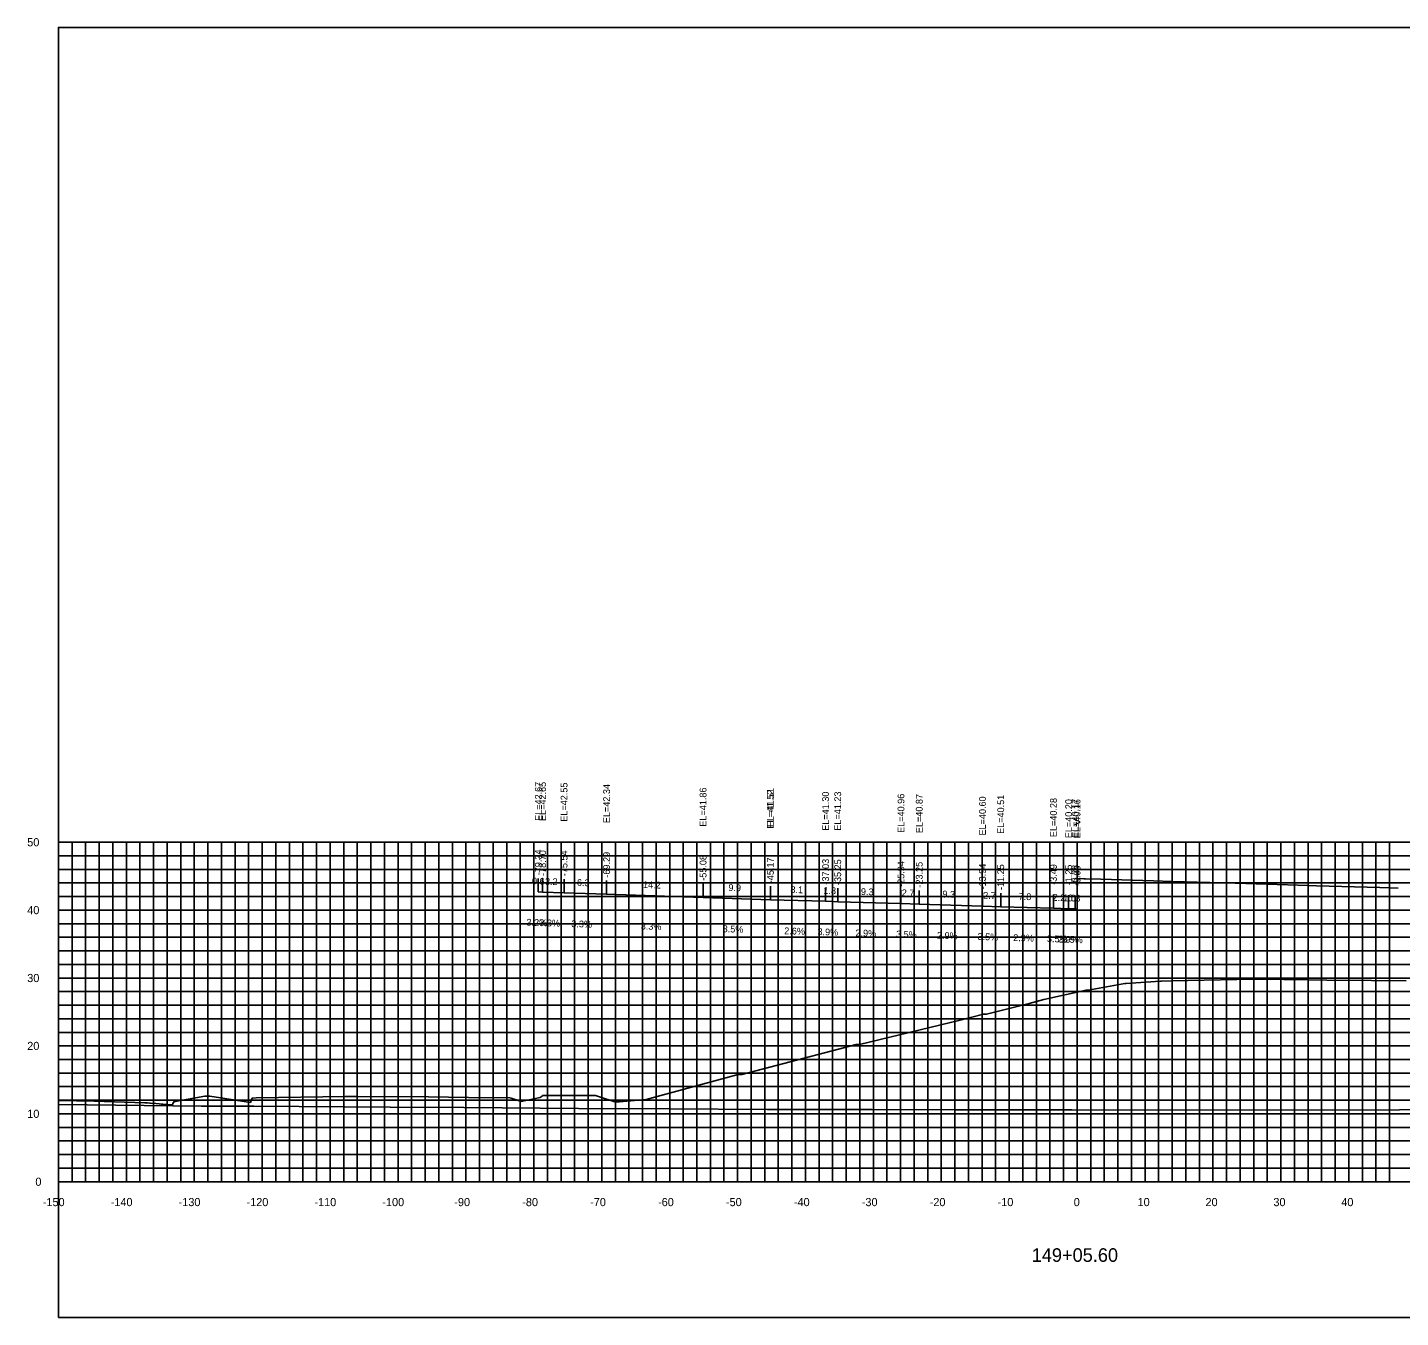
# Model space of a CAD drawing. Extents: x 1800880 to 1818864, y 245271 to 250560.
# Drawn here: x 1817792.7 to 1817994.9, y 249712.6 to 249902.6 of the extents above; entities that cross this region are included whole.
import ezdxf

# ---------------------------------------------------------------- set-up
doc = ezdxf.new("R2010")
doc.units = 0
for name, color, linetype in [('33', 7, 'Continuous'), ('ANNO-TXT', 7, 'Continuous'), ('AXIS', 7, 'Continuous'), ('CL-CNST', 7, 'Continuous'), ('DESIGN - DRAINAGE - Bridges', 7, 'Continuous'), ('Level 32', 7, 'Continuous'), ('Level 37', 7, 'Continuous'), ('Level 46', 7, 'Continuous'), ('Level 62', 7, 'Continuous'), ('SHT-BDR', 7, 'Continuous')]:
    doc.layers.add(name, color=color, linetype=linetype)

msp = doc.modelspace()

# ---------------------------------------------------------------- linework, layer by layer
at = {"layer": 'AXIS'}
msp.add_lwpolyline([(1817947.27, 249777.22), (1817948.24, 249777.19), (1817948.52, 249777.19), (1817950.76, 249777.11), (1817958.52, 249776.88), (1817961.21, 249776.79), (1817970.52, 249776.52), (1817979.83, 249776.25), (1817982.52, 249776.15), (1817991.83, 249775.88), (1817994.52, 249775.79)], dxfattribs=at)
at = {"layer": 'CL-CNST'}
msp.add_lwpolyline([(1817797.27, 249744.51), (1817802.51, 249744.44), (1817810.01, 249744.17), (1817810.36, 249744.16), (1817810.74, 249744.14), (1817810.77, 249744.14), (1817810.84, 249744.14), (1817811.61, 249744.06), (1817812.08, 249744.02), (1817812.41, 249743.99), (1817812.64, 249743.97), (1817812.82, 249743.95), (1817812.96, 249743.94), (1817813.07, 249743.93), (1817813.16, 249743.92), (1817813.24, 249743.91), (1817813.3, 249743.91), (1817813.36, 249743.9), (1817813.41, 249743.9), (1817813.44, 249743.89), (1817813.45, 249743.89), (1817813.48, 249743.89), (1817814.02, 249743.86), (1817814.08, 249743.8), (1817814.12, 249744.09), (1817814.29, 249744.36), (1817814.47, 249744.36), (1817818.83, 249745.14), (1817818.97, 249745.16), (1817818.97, 249745.16), (1817819, 249745.16), (1817819.47, 249745.16), (1817819.54, 249745.15), (1817825.54, 249744.25), (1817825.69, 249744.62), (1817825.8, 249744.88), (1817826.39, 249744.89), (1817839.49, 249745.11), (1817841.1, 249745.11), (1817851.74, 249745.06), (1817857.65, 249744.98), (1817863.75, 249744.91), (1817863.94, 249744.85), (1817865.38, 249744.39), (1817868.2, 249744.95), (1817868.51, 249745.16), (1817868.55, 249745.25), (1817868.81, 249745.26), (1817873.09, 249745.24), (1817875.15, 249745.25), (1817875.87, 249745.26), (1817876.35, 249745.26), (1817876.37, 249745.26), (1817876.79, 249745.12), (1817879.2, 249744.34), (1817879.2, 249744.34), (1817879.23, 249744.34), (1817879.64, 249744.34), (1817879.7, 249744.34), (1817879.87, 249744.31), (1817880.34, 249744.37), (1817880.42, 249744.37), (1817883.77, 249744.68), (1817883.83, 249744.68), (1817896.07, 249748.01), (1817897.34, 249748.36), (1817897.83, 249748.37), (1817897.88, 249748.37), (1817912.13, 249752.09), (1817914.71, 249752.75), (1817915.09, 249752.76), (1817915.22, 249752.76), (1817930.05, 249756.36), (1817933.46, 249757.25), (1817933.57, 249757.25), (1817933.93, 249757.25), (1817940.21, 249758.82), (1817942.39, 249759.41), (1817948.59, 249760.79), (1817948.88, 249760.79), (1817954.3, 249761.75), (1817954.47, 249761.75), (1817959.55, 249762.12), (1817959.69, 249762.12), (1817961.19, 249762.14), (1817970.81, 249762.34), (1817972.91, 249762.38), (1817973.52, 249762.37), (1817974.18, 249762.37), (1817981.19, 249762.29), (1817984.02, 249762.25), (1817990.63, 249762.19), (1817995.73, 249762.14)], dxfattribs=at)
at = {"layer": 'DESIGN - DRAINAGE - Bridges'}
for p, q in [((1817797.21, 249782.56), (1817797.27, 249782.56)), ((1817797.27, 249732.56), (1817797.27, 249782.56)), ((1817797.21, 249772.56), (1817797.27, 249772.56)), ((1817797.21, 249762.56), (1817797.27, 249762.56)), ((1817797.21, 249752.56), (1817797.27, 249752.56)), ((1817797.21, 249742.56), (1817797.27, 249742.56)), ((1817797.21, 249732.56), (1817797.27, 249732.56)), ((1817797.27, 249732.56), (1818097.27, 249732.56)), ((1817797.27, 249732.5), (1817797.27, 249732.56)), ((1817807.27, 249732.5), (1817807.27, 249732.56)), ((1817817.27, 249732.5), (1817817.27, 249732.56)), ((1817827.27, 249732.5), (1817827.27, 249732.56)), ((1817837.27, 249732.5), (1817837.27, 249732.56)), ((1817847.27, 249732.5), (1817847.27, 249732.56)), ((1817857.27, 249732.5), (1817857.27, 249732.56)), ((1817867.27, 249732.5), (1817867.27, 249732.56)), ((1817877.27, 249732.5), (1817877.27, 249732.56)), ((1817887.27, 249732.5), (1817887.27, 249732.56)), ((1817897.27, 249732.5), (1817897.27, 249732.56)), ((1817907.27, 249732.5), (1817907.27, 249732.56)), ((1817917.27, 249732.5), (1817917.27, 249732.56)), ((1817927.27, 249732.5), (1817927.27, 249732.56)), ((1817937.27, 249732.5), (1817937.27, 249732.56)), ((1817947.27, 249732.5), (1817947.27, 249732.56)), ((1817957.27, 249732.5), (1817957.27, 249732.56)), ((1817967.27, 249732.5), (1817967.27, 249732.56)), ((1817977.27, 249732.5), (1817977.27, 249732.56)), ((1817987.27, 249732.5), (1817987.27, 249732.56))]:
    msp.add_line(p, q, dxfattribs=at)
at = {"layer": 'Level 37'}
for p, q in [((1817867.93, 249775.23), (1817867.93, 249777.23)), ((1817868.56, 249775.21), (1817868.56, 249777.21)), ((1817871.72, 249775.1), (1817871.72, 249777.1)), ((1817877.98, 249774.9), (1817877.98, 249776.9)), ((1817892.19, 249774.42), (1817892.19, 249776.42)), ((1817902.1, 249774.08), (1817902.1, 249776.08)), ((1817902.1, 249774.07), (1817902.1, 249776.07)), ((1817910.23, 249773.86), (1817910.23, 249775.86)), ((1817912.02, 249773.79), (1817912.02, 249775.79)), ((1817921.33, 249773.52), (1817921.33, 249775.52)), ((1817924.02, 249773.43), (1817924.02, 249775.43)), ((1817933.33, 249773.15), (1817933.33, 249775.15)), ((1817936.02, 249773.06), (1817936.02, 249775.06)), ((1817943.78, 249772.84), (1817943.78, 249774.84)), ((1817946.02, 249772.76), (1817946.02, 249774.76)), ((1817946.98, 249772.73), (1817946.98, 249774.73)), ((1817947.26, 249772.72), (1817947.26, 249774.72))]:
    msp.add_line(p, q, dxfattribs=at)
msp.add_lwpolyline([(1817797.27, 249712.56), (1818097.27, 249712.56), (1818097.27, 249902.56), (1817797.27, 249902.56)], close=True, dxfattribs=at)
at = {"layer": 'Level 46'}
for p, q in [((1817797.27, 249782.56), (1818097.27, 249782.56)), ((1817797.27, 249732.56), (1817797.27, 249782.56)), ((1817799.27, 249732.56), (1817799.27, 249782.56)), ((1817801.27, 249732.56), (1817801.27, 249782.56)), ((1817803.27, 249732.56), (1817803.27, 249782.56)), ((1817805.27, 249732.56), (1817805.27, 249782.56)), ((1817807.27, 249732.56), (1817807.27, 249782.56)), ((1817809.27, 249732.56), (1817809.27, 249782.56)), ((1817811.27, 249732.56), (1817811.27, 249782.56)), ((1817813.27, 249732.56), (1817813.27, 249782.56)), ((1817815.27, 249732.56), (1817815.27, 249782.56)), ((1817817.27, 249732.56), (1817817.27, 249782.56)), ((1817819.27, 249732.56), (1817819.27, 249782.56)), ((1817821.27, 249732.56), (1817821.27, 249782.56)), ((1817823.27, 249732.56), (1817823.27, 249782.56)), ((1817825.27, 249732.56), (1817825.27, 249782.56)), ((1817827.27, 249732.56), (1817827.27, 249782.56)), ((1817829.27, 249732.56), (1817829.27, 249782.56)), ((1817831.27, 249732.56), (1817831.27, 249782.56)), ((1817833.27, 249732.56), (1817833.27, 249782.56)), ((1817835.27, 249732.56), (1817835.27, 249782.56)), ((1817837.27, 249732.56), (1817837.27, 249782.56)), ((1817839.27, 249732.56), (1817839.27, 249782.56)), ((1817841.27, 249732.56), (1817841.27, 249782.56)), ((1817843.27, 249732.56), (1817843.27, 249782.56)), ((1817845.27, 249732.56), (1817845.27, 249782.56)), ((1817847.27, 249732.56), (1817847.27, 249782.56)), ((1817849.27, 249732.56), (1817849.27, 249782.56)), ((1817851.27, 249732.56), (1817851.27, 249782.56)), ((1817853.27, 249732.56), (1817853.27, 249782.56)), ((1817855.27, 249732.56), (1817855.27, 249782.56)), ((1817857.27, 249732.56), (1817857.27, 249782.56)), ((1817859.27, 249732.56), (1817859.27, 249782.56)), ((1817861.27, 249732.56), (1817861.27, 249782.56)), ((1817863.27, 249732.56), (1817863.27, 249782.56)), ((1817865.27, 249732.56), (1817865.27, 249782.56)), ((1817867.27, 249732.56), (1817867.27, 249782.56)), ((1817869.27, 249732.56), (1817869.27, 249782.56)), ((1817871.27, 249732.56), (1817871.27, 249782.56)), ((1817873.27, 249732.56), (1817873.27, 249782.56)), ((1817875.27, 249732.56), (1817875.27, 249782.56)), ((1817877.27, 249732.56), (1817877.27, 249782.56)), ((1817879.27, 249732.56), (1817879.27, 249782.56)), ((1817881.27, 249732.56), (1817881.27, 249782.56)), ((1817883.27, 249732.56), (1817883.27, 249782.56)), ((1817885.27, 249732.56), (1817885.27, 249782.56)), ((1817887.27, 249732.56), (1817887.27, 249782.56)), ((1817889.27, 249732.56), (1817889.27, 249782.56)), ((1817891.27, 249732.56), (1817891.27, 249782.56)), ((1817893.27, 249732.56), (1817893.27, 249782.56)), ((1817895.27, 249732.56), (1817895.27, 249782.56)), ((1817897.27, 249732.56), (1817897.27, 249782.56)), ((1817899.27, 249732.56), (1817899.27, 249782.56)), ((1817901.27, 249732.56), (1817901.27, 249782.56)), ((1817903.27, 249732.56), (1817903.27, 249782.56)), ((1817905.27, 249732.56), (1817905.27, 249782.56)), ((1817907.27, 249732.56), (1817907.27, 249782.56)), ((1817909.27, 249732.56), (1817909.27, 249782.56)), ((1817911.27, 249732.56), (1817911.27, 249782.56)), ((1817913.27, 249732.56), (1817913.27, 249782.56)), ((1817915.27, 249732.56), (1817915.27, 249782.56)), ((1817917.27, 249732.56), (1817917.27, 249782.56)), ((1817919.27, 249732.56), (1817919.27, 249782.56)), ((1817921.27, 249732.56), (1817921.27, 249782.56)), ((1817923.27, 249732.56), (1817923.27, 249782.56)), ((1817925.27, 249732.56), (1817925.27, 249782.56)), ((1817927.27, 249732.56), (1817927.27, 249782.56)), ((1817929.27, 249732.56), (1817929.27, 249782.56)), ((1817931.27, 249732.56), (1817931.27, 249782.56)), ((1817933.27, 249732.56), (1817933.27, 249782.56)), ((1817935.27, 249732.56), (1817935.27, 249782.56)), ((1817937.27, 249732.56), (1817937.27, 249782.56)), ((1817939.27, 249732.56), (1817939.27, 249782.56)), ((1817941.27, 249732.56), (1817941.27, 249782.56)), ((1817943.27, 249732.56), (1817943.27, 249782.56)), ((1817945.27, 249732.56), (1817945.27, 249782.56)), ((1817947.27, 249732.56), (1817947.27, 249782.56)), ((1817949.27, 249732.56), (1817949.27, 249782.56)), ((1817951.27, 249732.56), (1817951.27, 249782.56)), ((1817953.27, 249732.56), (1817953.27, 249782.56)), ((1817955.27, 249732.56), (1817955.27, 249782.56)), ((1817957.27, 249732.56), (1817957.27, 249782.56)), ((1817959.27, 249732.56), (1817959.27, 249782.56)), ((1817961.27, 249732.56), (1817961.27, 249782.56)), ((1817963.27, 249732.56), (1817963.27, 249782.56)), ((1817965.27, 249732.56), (1817965.27, 249782.56)), ((1817967.27, 249732.56), (1817967.27, 249782.56)), ((1817969.27, 249732.56), (1817969.27, 249782.56)), ((1817971.27, 249732.56), (1817971.27, 249782.56)), ((1817973.27, 249732.56), (1817973.27, 249782.56)), ((1817975.27, 249732.56), (1817975.27, 249782.56)), ((1817977.27, 249732.56), (1817977.27, 249782.56)), ((1817979.27, 249732.56), (1817979.27, 249782.56)), ((1817981.27, 249732.56), (1817981.27, 249782.56)), ((1817983.27, 249732.56), (1817983.27, 249782.56)), ((1817985.27, 249732.56), (1817985.27, 249782.56)), ((1817987.27, 249732.56), (1817987.27, 249782.56)), ((1817989.27, 249732.56), (1817989.27, 249782.56)), ((1817991.27, 249732.56), (1817991.27, 249782.56)), ((1817993.27, 249732.56), (1817993.27, 249782.56)), ((1817797.27, 249780.56), (1818097.27, 249780.56)), ((1817797.27, 249778.56), (1818097.27, 249778.56)), ((1817797.27, 249776.56), (1818097.27, 249776.56)), ((1817797.27, 249774.56), (1818097.27, 249774.56)), ((1817797.27, 249772.56), (1818097.27, 249772.56)), ((1817797.27, 249770.56), (1818097.27, 249770.56)), ((1817797.27, 249768.56), (1818097.27, 249768.56)), ((1817797.27, 249766.56), (1818097.27, 249766.56)), ((1817797.27, 249764.56), (1818097.27, 249764.56)), ((1817797.27, 249762.56), (1818097.27, 249762.56)), ((1817797.27, 249760.56), (1818097.27, 249760.56)), ((1817797.27, 249758.56), (1818097.27, 249758.56)), ((1817797.27, 249756.56), (1818097.27, 249756.56)), ((1817797.27, 249754.56), (1818097.27, 249754.56)), ((1817797.27, 249752.56), (1818097.27, 249752.56)), ((1817797.27, 249750.56), (1818097.27, 249750.56)), ((1817797.27, 249748.56), (1818097.27, 249748.56)), ((1817797.27, 249746.56), (1818097.27, 249746.56)), ((1817797.27, 249744.56), (1818097.27, 249744.56)), ((1817797.27, 249742.56), (1818097.27, 249742.56)), ((1817797.27, 249740.56), (1818097.27, 249740.56)), ((1817797.27, 249738.56), (1818097.27, 249738.56)), ((1817797.27, 249736.56), (1818097.27, 249736.56)), ((1817797.27, 249734.56), (1818097.27, 249734.56)), ((1817797.27, 249732.56), (1818097.27, 249732.56))]:
    msp.add_line(p, q, dxfattribs=at)
at = {"layer": 'Level 62'}
for points in [[(1817867.93, 249775.23), (1817868.56, 249775.21), (1817871.72, 249775.1), (1817877.98, 249774.9), (1817892.19, 249774.42), (1817902.1, 249774.08)], [(1817902.1, 249774.07), (1817910.23, 249773.86), (1817912.02, 249773.79), (1817921.33, 249773.52), (1817924.02, 249773.43), (1817933.33, 249773.15), (1817936.02, 249773.06), (1817943.78, 249772.84), (1817946.02, 249772.76), (1817946.98, 249772.73), (1817947.26, 249772.72)], [(1817797.27, 249743.92), (1817818.35, 249743.71), (1817826.04, 249743.68), (1817846.11, 249743.52), (1817856.97, 249743.49), (1817873.86, 249743.33), (1817887.24, 249743.31), (1817901.62, 249743.22), (1817917.03, 249743.22), (1817929.37, 249743.13), (1817946.48, 249743.15), (1817957.13, 249743.08), (1817975.65, 249743.14), (1817984.88, 249743.11), (1818004.62, 249743.2), (1818012.64, 249743.21), (1818033.42, 249743.33), (1818040.39, 249743.21), (1818062.08, 249743.34), (1818068.15, 249743.4), (1818073.74, 249743.36), (1818095.91, 249743.5), (1818097.27, 249743.52)]]:
    msp.add_lwpolyline(points, dxfattribs=at)

# ---------------------------------------------------------------- texts
for s, p in [('-150', (1817794.96, 249728.96)), ('-140', (1817804.96, 249728.96)), ('-130', (1817814.96, 249728.96)), ('-120', (1817824.96, 249728.96)), ('-110', (1817834.96, 249728.96)), ('-100', (1817844.96, 249728.96)), ('-90', (1817855.56, 249728.96)), ('-80', (1817865.56, 249728.96)), ('-70', (1817875.56, 249728.96)), ('-60', (1817885.56, 249728.96)), ('-50', (1817895.56, 249728.96)), ('-40', (1817905.56, 249728.96)), ('-30', (1817915.56, 249728.96)), ('-20', (1817925.56, 249728.96)), ('-10', (1817935.56, 249728.96)), ('0', (1817946.77, 249728.96)), ('10', (1817956.17, 249728.96)), ('20', (1817966.17, 249728.96)), ('30', (1817976.17, 249728.96)), ('40', (1817986.17, 249728.96))]:
    msp.add_text(s, height=1.2).set_placement(p)
at = {"layer": '33'}
for s, p in [('50', (1817792.67, 249781.96)), ('40', (1817792.67, 249771.96)), ('30', (1817792.67, 249761.96)), ('20', (1817792.67, 249751.96)), ('10', (1817792.67, 249741.96)), ('0', (1817793.87, 249731.96))]:
    msp.add_text(s, height=1.2, dxfattribs=at).set_placement(p)
at = {"layer": 'ANNO-TXT'}
for s, rotation, p in [('0.6', 358.155, (1817866.97, 249776.36)), ('3.2', 358.0909, (1817868.9, 249776.3)), ('6.3', 358.0865, (1817873.6, 249776.14)), ('14.2', 358.0865, (1817883.34, 249775.82)), ('9.9', 358.0072, (1817895.9, 249775.39)), ('8.1', 358.5361, (1817905.04, 249775.09)), ('1.8', 357.7742, (1817909.89, 249774.97)), ('9.3', 358.3363, (1817915.42, 249774.79)), ('2.7', 357.9961, (1817921.43, 249774.62)), ('9.3', 358.3363, (1817927.42, 249774.43)), ('2.7', 357.9961, (1817933.43, 249774.25)), ('7.8', 358.3363, (1817938.65, 249774.08)), ('2.2', 357.9961, (1817943.65, 249773.94)), ('1.0', 358.3363, (1817945.21, 249773.88)), ('0.3', 357.9961, (1817945.88, 249773.87)), ('3.2%', 358.155, (1817866.17, 249770.28)), ('3.3%', 358.0909, (1817868.06, 249770.22)), ('3.3%', 358.0865, (1817872.77, 249770.07)), ('3.3%', 358.0865, (1817883, 249769.72)), ('3.5%', 358.0072, (1817895.06, 249769.32)), ('2.6%', 358.5361, (1817904.13, 249769.01)), ('3.9%', 357.7742, (1817909.02, 249768.9)), ('2.9%', 358.3363, (1817914.62, 249768.71)), ('3.5%', 357.9961, (1817920.59, 249768.54)), ('2.9%', 358.3363, (1817926.62, 249768.35)), ('3.5%', 357.9961, (1817932.59, 249768.18)), ('2.9%', 358.3363, (1817937.84, 249768.01)), ('3.5%', 357.9961, (1817942.81, 249767.87)), ('2.9%', 358.3363, (1817944.44, 249767.8)), ('3.5%', 357.9961, (1817945.04, 249767.79))]:
    msp.add_text(s, height=1, rotation=rotation, dxfattribs=at).set_placement(p)
at = {"layer": 'DESIGN - DRAINAGE - Bridges'}
for s, height, p in [('>', 1.5, (1817946.66, 249784.81)), ('-', 0.0001, (1817797.27, 249732.56))]:
    msp.add_text(s, height=height, dxfattribs=at).set_placement(p)
at = {"layer": 'Level 32'}
msp.add_text('149+05.60', height=2, dxfattribs=at).set_placement((1817940.58, 249720.76))
at = {"layer": 'SHT-BDR'}
for s, p in [('EL=42.67', (1817868.43, 249785.7)), ('EL=42.65', (1817869.06, 249785.68)), ('EL=42.55', (1817872.22, 249785.58)), ('EL=42.34', (1817878.48, 249785.37)), ('EL=41.86', (1817892.69, 249784.85)), ('EL=41.52', (1817902.6, 249784.55)), ('EL=41.51', (1817902.6, 249784.79)), ('EL=41.30', (1817910.73, 249784.25)), ('EL=41.23', (1817912.52, 249784.26)), ('EL=40.96', (1817921.83, 249783.94)), ('EL=40.87', (1817924.52, 249783.9)), ('EL=40.51', (1817936.52, 249783.79)), ('EL=40.60', (1817933.83, 249783.55)), ('EL=40.28', (1817944.28, 249783.31)), ('EL=40.20', (1817946.52, 249783.15)), ('EL=40.17', (1817947.48, 249783.2)), ('EL=40.16', (1817947.76, 249783.14)), ('-79.34', (1817868.43, 249777.69)), ('-78.70', (1817869.06, 249777.59)), ('-75.54', (1817872.22, 249777.56)), ('-69.29', (1817878.48, 249777.35)), ('-55.08', (1817892.69, 249776.88)), ('-45.17', (1817902.6, 249776.53)), ('-45.17', (1817902.6, 249776.52)), ('-37.03', (1817910.73, 249776.32)), ('-35.25', (1817912.52, 249776.25)), ('-25.94', (1817921.83, 249775.98)), ('-23.25', (1817924.52, 249775.88)), ('-13.94', (1817933.83, 249775.61)), ('-11.25', (1817936.52, 249775.52)), ('-3.49', (1817944.28, 249776.28)), ('-1.25', (1817946.52, 249776.21)), ('-0.28', (1817947.48, 249776.18)), ('-0.00', (1817947.76, 249776.09))]:
    msp.add_text(s, height=1, rotation=90, dxfattribs=at).set_placement(p)

doc.saveas('drawing.dxf')
